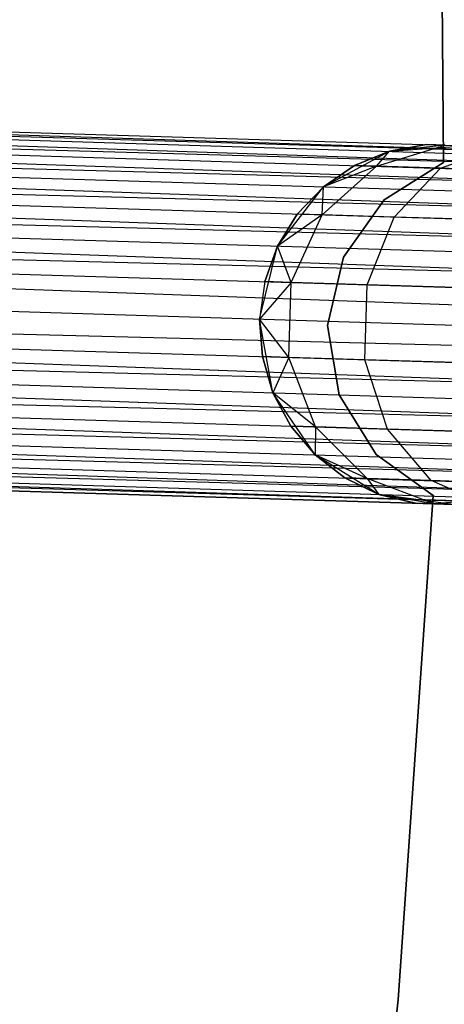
# Model space of a CAD drawing. Extents: x -102 to 102, y -101 to 102.
# Tile 366 of 481: x 58.12 to 60.48, y -5.62 to -0.16. Entities that reach past the tile are written whole.
import ezdxf

# ---------------------------------------------------------------- set-up
doc = ezdxf.new("R2010")
doc.units = 0
doc.header["$LTSCALE"] = 25.4
doc.layers.get('0').update_dxf_attribs({"linetype": 'CONTINUOUS'})

# ---------------------------------------------------------------- blocks, each defined once
blk = doc.blocks.new('NL2500011659_STL')
at = {"color": 0}
for p, q in [((60.4533, 1.8473, -312), (60.4743, -0.9554, -312)), ((60.4743, -0.9554, -314), (60.4533, 1.8473, -314)), ((60.4743, -0.9554, -314), (60.4533, 1.8473, -314)), ((60.4533, 1.8473, -312), (60.4743, -0.9554, -312)), ((80.6562, -1.4802, -7.3955), (43.2916, -0.3725, -7.191)), ((43.2916, -0.3725, -7.191), (80.6522, -1.6086, -7)), ((43.2916, -0.3725, -7.191), (80.6522, -1.6086, -7)), ((80.6562, -1.4802, -7.3955), (43.2916, -0.3725, -7.191)), ((43.2916, -0.3725, -7.809), (80.6548, -1.5236, -7.809)), ((43.2916, -0.3725, -7.809), (80.6548, -1.5236, -7.809)), ((43.2929, -0.329, -7.3955), (80.6562, -1.4802, -7.3955)), ((43.2929, -0.329, -7.6045), (80.6562, -1.4802, -7.3955)), ((80.6548, -1.5236, -7.809), (43.2929, -0.329, -7.6045)), ((43.2929, -0.329, -7.6045), (80.6562, -1.4802, -7.3955)), ((43.2929, -0.329, -7.3955), (80.6562, -1.4802, -7.3955)), ((80.6548, -1.5236, -7.809), (43.2929, -0.329, -7.6045)), ((43.289, -0.4575, -7), (80.6522, -1.6086, -7)), ((43.289, -0.4575, -7), (80.6522, -1.6086, -7)), ((80.6484, -1.7314, -8.1691), (43.289, -0.4575, -8)), ((43.289, -0.4575, -8), (80.6548, -1.5236, -7.809)), ((43.289, -0.4575, -8), (80.6548, -1.5236, -7.809)), ((80.6484, -1.7314, -8.1691), (43.289, -0.4575, -8)), ((80.6522, -1.6086, -7), (43.2852, -0.5803, -6.8309)), ((43.2852, -0.5803, -6.8309), (80.6437, -1.8867, -6.691)), ((43.2852, -0.5803, -6.8309), (80.6437, -1.8867, -6.691)), ((80.6522, -1.6086, -7), (43.2852, -0.5803, -6.8309)), ((43.2852, -0.5803, -8.1691), (80.6484, -1.7314, -8.1691)), ((43.2852, -0.5803, -8.1691), (80.6484, -1.7314, -8.1691)), ((43.2804, -0.7356, -6.691), (80.6437, -1.8867, -6.691)), ((43.2804, -0.7356, -6.691), (80.6437, -1.8867, -6.691)), ((80.6381, -2.0677, -8.4135), (43.2804, -0.7356, -8.309)), ((43.2804, -0.7356, -8.309), (80.6484, -1.7314, -8.1691)), ((43.2804, -0.7356, -8.309), (80.6484, -1.7314, -8.1691)), ((80.6381, -2.0677, -8.4135), (43.2804, -0.7356, -8.309)), ((60.1034, -0.9755, -308.7274), (60.4833, -0.8587, -308.8497)), ((60.1034, -0.9755, -308.7274), (60.4833, -0.8587, -308.8497)), ((60.3803, -0.8555, -309.5), (60.1746, -0.8926, -309.5)), ((60.1746, -0.8926, -314), (60.3803, -0.8555, -309.5)), ((60.3803, -0.8555, -309.5), (60.1746, -0.8926, -309.5)), ((60.1746, -0.8926, -314), (60.3803, -0.8555, -309.5)), ((60.4833, -0.8587, -308.8497), (60.1746, -0.8926, -309.5)), ((60.4833, -0.8587, -308.8497), (60.1746, -0.8926, -309.5)), ((60.1746, -0.8926, -314), (60.5893, -0.8619, -314)), ((60.1746, -0.8926, -314), (60.5893, -0.8619, -314)), ((60.4833, -0.8587, -308.8497), (60.3803, -0.8555, -309.5)), ((60.3803, -0.8555, -309.5), (60.5893, -0.8619, -314)), ((60.4833, -0.8587, -308.8497), (60.3803, -0.8555, -309.5)), ((60.3803, -0.8555, -309.5), (60.5893, -0.8619, -314)), ((60.4583, -0.9865, -308.0305), (60.782, -0.8679, -308.263)), ((60.4583, -0.9865, -308.0305), (60.782, -0.8679, -308.263)), ((80.6437, -1.8867, -6.691), (43.2748, -0.9165, -6.5865)), ((43.2748, -0.9165, -6.5865), (80.632, -2.2664, -6.5218)), ((43.2748, -0.9165, -6.5865), (80.632, -2.2664, -6.5218)), ((80.6437, -1.8867, -6.691), (43.2748, -0.9165, -6.5865)), ((43.2748, -0.9165, -8.4135), (80.6381, -2.0677, -8.4135)), ((43.2748, -0.9165, -8.4135), (80.6381, -2.0677, -8.4135)), ((59.8082, -1.0894, -314), (60.1746, -0.8926, -314)), ((59.8082, -1.0894, -314), (60.1746, -0.8926, -314)), ((60.1746, -0.8926, -309.5), (59.9811, -0.9717, -309.5)), ((59.9811, -0.9717, -309.5), (60.1746, -0.8926, -314)), ((59.9811, -0.9717, -309.5), (60.1746, -0.8926, -314)), ((60.1746, -0.8926, -309.5), (59.9811, -0.9717, -309.5)), ((60.1034, -0.9755, -308.7274), (60.1746, -0.8926, -309.5)), ((60.1034, -0.9755, -308.7274), (60.1746, -0.8926, -309.5)), ((60.1746, -0.8926, -309.5), (60.1746, -0.8926, -314)), ((60.1746, -0.8926, -309.5), (60.1746, -0.8926, -314)), ((59.801, -1.2446, -308.632), (60.1034, -0.9755, -308.7274)), ((59.801, -1.2446, -308.632), (60.1034, -0.9755, -308.7274)), ((59.9811, -0.9717, -309.5), (59.8082, -1.0894, -309.5)), ((59.8082, -1.0894, -314), (59.9811, -0.9717, -309.5)), ((59.9811, -0.9717, -309.5), (59.8082, -1.0894, -309.5)), ((59.8082, -1.0894, -314), (59.9811, -0.9717, -309.5)), ((60.1034, -0.9755, -308.7274), (59.8082, -1.0894, -309.5)), ((60.1034, -0.9755, -308.7274), (59.8082, -1.0894, -309.5)), ((60.1034, -0.9755, -308.7274), (59.9811, -0.9717, -309.5)), ((60.1034, -0.9755, -308.7274), (59.9811, -0.9717, -309.5)), ((60.4583, -0.9865, -308.0305), (60.1034, -0.9755, -308.7274)), ((60.4583, -0.9865, -308.0305), (60.1034, -0.9755, -308.7274)), ((60.4743, -0.9554, -312), (60.1446, -1.1623, -312)), ((60.1446, -1.1623, -314), (60.4743, -0.9554, -314)), ((60.1446, -1.1623, -314), (60.4743, -0.9554, -314)), ((60.4743, -0.9554, -312), (60.1446, -1.1623, -312)), ((60.4743, -0.9554, -312), (60.4743, -0.9554, -314)), ((60.4743, -0.9554, -312), (60.4743, -0.9554, -314)), ((60.1998, -1.2569, -307.8489), (60.4583, -0.9865, -308.0305)), ((60.1998, -1.2569, -307.8489), (60.4583, -0.9865, -308.0305)), ((61.0111, -1.0035, -307.4774), (60.4583, -0.9865, -308.0305)), ((61.0111, -1.0035, -307.4774), (60.4583, -0.9865, -308.0305)), ((59.5536, -1.4181, -314), (59.8082, -1.0894, -314)), ((59.5536, -1.4181, -314), (59.8082, -1.0894, -314)), ((59.8082, -1.0894, -309.5), (59.6636, -1.2403, -309.5)), ((59.6636, -1.2403, -309.5), (59.8082, -1.0894, -314)), ((59.6636, -1.2403, -309.5), (59.8082, -1.0894, -314)), ((59.8082, -1.0894, -309.5), (59.6636, -1.2403, -309.5)), ((59.801, -1.2446, -308.632), (59.8082, -1.0894, -309.5)), ((59.801, -1.2446, -308.632), (59.8082, -1.0894, -309.5)), ((59.8082, -1.0894, -309.5), (59.8082, -1.0894, -314)), ((59.8082, -1.0894, -309.5), (59.8082, -1.0894, -314)), ((43.2687, -1.1153, -6.5218), (80.632, -2.2664, -6.5218)), ((43.2687, -1.1153, -6.5218), (80.632, -2.2664, -6.5218)), ((43.2687, -1.1153, -8.4782), (80.6256, -2.4742, -8.5)), ((43.2687, -1.1153, -8.4782), (80.6256, -2.4742, -8.5)), ((43.2687, -1.1153, -8.4782), (80.6381, -2.0677, -8.4135)), ((43.2687, -1.1153, -8.4782), (80.6381, -2.0677, -8.4135)), ((60.1446, -1.1623, -312), (59.9188, -1.4794, -312)), ((59.9188, -1.4794, -314), (60.1446, -1.1623, -314)), ((59.9188, -1.4794, -314), (60.1446, -1.1623, -314)), ((60.1446, -1.1623, -312), (59.9188, -1.4794, -312)), ((60.1446, -1.1623, -312), (60.1446, -1.1623, -314)), ((60.1446, -1.1623, -312), (60.1446, -1.1623, -314)), ((59.6636, -1.2403, -309.5), (59.5536, -1.4181, -309.5)), ((59.5536, -1.4181, -314), (59.6636, -1.2403, -309.5)), ((59.6636, -1.2403, -309.5), (59.5536, -1.4181, -309.5)), ((59.5536, -1.4181, -314), (59.6636, -1.2403, -309.5)), ((59.801, -1.2446, -308.632), (59.5536, -1.4181, -309.5)), ((59.801, -1.2446, -308.632), (59.5536, -1.4181, -309.5)), ((59.6286, -1.6193, -308.5797), (59.801, -1.2446, -308.632)), ((59.6286, -1.6193, -308.5797), (59.801, -1.2446, -308.632)), ((59.801, -1.2446, -308.632), (59.6636, -1.2403, -309.5)), ((59.801, -1.2446, -308.632), (59.6636, -1.2403, -309.5)), ((60.1998, -1.2569, -307.8489), (59.801, -1.2446, -308.632)), ((60.1998, -1.2569, -307.8489), (59.801, -1.2446, -308.632)), ((60.0514, -1.6323, -307.7495), (60.1998, -1.2569, -307.8489)), ((60.0514, -1.6323, -307.7495), (60.1998, -1.2569, -307.8489)), ((60.821, -1.276, -307.2274), (60.1998, -1.2569, -307.8489)), ((60.821, -1.276, -307.2274), (60.1998, -1.2569, -307.8489)), ((43.2623, -1.3231, -6.5), (80.6256, -2.4742, -6.5)), ((43.2623, -1.3231, -6.5), (80.6256, -2.4742, -6.5)), ((43.2623, -1.3231, -8.5), (80.6256, -2.4742, -8.5)), ((43.2623, -1.3231, -8.5), (80.6256, -2.4742, -8.5)), ((59.4546, -1.822, -314), (59.5536, -1.4181, -314)), ((59.4546, -1.822, -314), (59.5536, -1.4181, -314)), ((59.5536, -1.4181, -309.5), (59.4829, -1.6148, -309.5)), ((59.4829, -1.6148, -309.5), (59.5536, -1.4181, -314)), ((59.4829, -1.6148, -309.5), (59.5536, -1.4181, -314)), ((59.5536, -1.4181, -309.5), (59.4829, -1.6148, -309.5)), ((59.6286, -1.6193, -308.5797), (59.5536, -1.4181, -309.5)), ((59.6286, -1.6193, -308.5797), (59.5536, -1.4181, -309.5)), ((59.5536, -1.4181, -309.5), (59.5536, -1.4181, -314)), ((59.5536, -1.4181, -309.5), (59.5536, -1.4181, -314)), ((59.9188, -1.4794, -312), (59.8313, -1.8587, -312)), ((59.8313, -1.8587, -314), (59.9188, -1.4794, -314)), ((59.8313, -1.8587, -314), (59.9188, -1.4794, -314)), ((59.9188, -1.4794, -312), (59.8313, -1.8587, -312)), ((59.9188, -1.4794, -312), (59.9188, -1.4794, -314)), ((59.9188, -1.4794, -312), (59.9188, -1.4794, -314)), ((80.613, -2.8808, -8.4135), (43.2559, -1.5309, -8.4782)), ((43.2559, -1.5309, -8.4782), (80.6256, -2.4742, -8.5)), ((80.613, -2.8808, -8.4135), (43.2559, -1.5309, -8.4782)), ((43.2559, -1.5309, -6.5218), (80.6192, -2.682, -6.5218)), ((43.2559, -1.5309, -6.5218), (80.6192, -2.682, -6.5218)), ((43.2559, -1.5309, -8.4782), (80.6256, -2.4742, -8.5)), ((59.4829, -1.6148, -309.5), (59.4546, -1.822, -309.5)), ((59.4829, -1.6148, -309.5), (59.4546, -1.822, -309.5)), ((59.4829, -1.6148, -309.5), (59.4546, -1.822, -314)), ((59.4829, -1.6148, -309.5), (59.4546, -1.822, -314)), ((59.6286, -1.6193, -308.5797), (59.4546, -1.822, -309.5)), ((59.6286, -1.6193, -308.5797), (59.4546, -1.822, -309.5)), ((59.6286, -1.6193, -308.5797), (59.4829, -1.6148, -309.5)), ((59.6286, -1.6193, -308.5797), (59.4829, -1.6148, -309.5)), ((59.6158, -2.0349, -308.5797), (59.6286, -1.6193, -308.5797)), ((59.6158, -2.0349, -308.5797), (59.6286, -1.6193, -308.5797)), ((60.0514, -1.6323, -307.7495), (59.6286, -1.6193, -308.5797)), ((60.0514, -1.6323, -307.7495), (59.6286, -1.6193, -308.5797)), ((60.0386, -2.048, -307.7495), (60.0514, -1.6323, -307.7495)), ((60.0386, -2.048, -307.7495), (60.0514, -1.6323, -307.7495)), ((60.7099, -1.6526, -307.0906), (60.0514, -1.6323, -307.7495)), ((60.7099, -1.6526, -307.0906), (60.0514, -1.6323, -307.7495)), ((43.2498, -1.7296, -8.4135), (80.613, -2.8808, -8.4135)), ((43.2498, -1.7296, -8.4135), (80.613, -2.8808, -8.4135)), ((80.6192, -2.682, -6.5218), (43.2498, -1.7296, -6.5865)), ((43.2498, -1.7296, -6.5865), (80.6075, -3.0617, -6.691)), ((43.2498, -1.7296, -6.5865), (80.6075, -3.0617, -6.691)), ((80.6192, -2.682, -6.5218), (43.2498, -1.7296, -6.5865)), ((59.5285, -2.2312, -314), (59.4546, -1.822, -314)), ((59.6158, -2.0349, -308.5797), (59.4546, -1.822, -309.5)), ((59.4546, -1.822, -309.5), (59.4701, -2.0305, -309.5)), ((59.6158, -2.0349, -308.5797), (59.4546, -1.822, -309.5)), ((59.5285, -2.2312, -314), (59.4546, -1.822, -314)), ((59.4701, -2.0305, -309.5), (59.4546, -1.822, -314)), ((59.4546, -1.822, -309.5), (59.4701, -2.0305, -309.5)), ((59.4546, -1.822, -309.5), (59.4546, -1.822, -314)), ((59.4701, -2.0305, -309.5), (59.4546, -1.822, -314)), ((59.4546, -1.822, -309.5), (59.4546, -1.822, -314)), ((59.8313, -1.8587, -312), (59.8313, -1.8587, -314)), ((59.8313, -1.8587, -312), (59.8313, -1.8587, -314)), ((59.8313, -1.8587, -312), (59.8952, -2.2426, -312)), ((59.8952, -2.2426, -314), (59.8313, -1.8587, -314)), ((59.8952, -2.2426, -314), (59.8313, -1.8587, -314)), ((59.8313, -1.8587, -312), (59.8952, -2.2426, -312)), ((80.6027, -3.217, -8.1691), (43.2442, -1.9106, -8.309)), ((43.2442, -1.9106, -8.309), (80.613, -2.8808, -8.4135)), ((43.2442, -1.9106, -8.309), (80.613, -2.8808, -8.4135)), ((80.6027, -3.217, -8.1691), (43.2442, -1.9106, -8.309)), ((43.2442, -1.9106, -6.691), (80.6075, -3.0617, -6.691)), ((43.2442, -1.9106, -6.691), (80.6075, -3.0617, -6.691)), ((43.2394, -2.0659, -8.1691), (80.6027, -3.217, -8.1691)), ((43.2394, -2.0659, -8.1691), (80.6027, -3.217, -8.1691)), ((80.6075, -3.0617, -6.691), (43.2394, -2.0659, -6.8309)), ((43.2394, -2.0659, -6.8309), (80.5989, -3.3399, -7)), ((43.2394, -2.0659, -6.8309), (80.5989, -3.3399, -7)), ((80.6075, -3.0617, -6.691), (43.2394, -2.0659, -6.8309)), ((59.6158, -2.0349, -308.5797), (59.4701, -2.0305, -309.5)), ((59.4701, -2.0305, -309.5), (59.5285, -2.2312, -309.5)), ((59.6158, -2.0349, -308.5797), (59.4701, -2.0305, -309.5)), ((59.5285, -2.2312, -314), (59.4701, -2.0305, -309.5)), ((59.4701, -2.0305, -309.5), (59.5285, -2.2312, -309.5)), ((59.5285, -2.2312, -314), (59.4701, -2.0305, -309.5)), ((59.6158, -2.0349, -308.5797), (59.5285, -2.2312, -309.5)), ((59.6158, -2.0349, -308.5797), (59.5285, -2.2312, -309.5)), ((59.7648, -2.4196, -308.632), (59.6158, -2.0349, -308.5797)), ((60.0386, -2.048, -307.7495), (59.6158, -2.0349, -308.5797)), ((59.7648, -2.4196, -308.632), (59.6158, -2.0349, -308.5797)), ((60.0386, -2.048, -307.7495), (59.6158, -2.0349, -308.5797)), ((60.1636, -2.4319, -307.8489), (60.0386, -2.048, -307.7495)), ((60.6971, -2.0683, -307.0906), (60.0386, -2.048, -307.7495)), ((60.1636, -2.4319, -307.8489), (60.0386, -2.048, -307.7495)), ((60.6971, -2.0683, -307.0906), (60.0386, -2.048, -307.7495)), ((80.5963, -3.4248, -7.809), (43.2356, -2.1887, -8)), ((43.2356, -2.1887, -8), (80.6027, -3.217, -8.1691)), ((43.2356, -2.1887, -8), (80.6027, -3.217, -8.1691)), ((80.5963, -3.4248, -7.809), (43.2356, -2.1887, -8)), ((43.2356, -2.1887, -7), (80.5989, -3.3399, -7)), ((43.2356, -2.1887, -7), (80.5989, -3.3399, -7)), ((59.7625, -2.5749, -314), (59.5285, -2.2312, -314)), ((59.7648, -2.4196, -308.632), (59.5285, -2.2312, -309.5)), ((59.5285, -2.2312, -309.5), (59.6274, -2.4154, -309.5)), ((59.7648, -2.4196, -308.632), (59.5285, -2.2312, -309.5)), ((59.6274, -2.4154, -309.5), (59.5285, -2.2312, -314)), ((59.7625, -2.5749, -314), (59.5285, -2.2312, -314)), ((59.6274, -2.4154, -309.5), (59.5285, -2.2312, -314)), ((59.5285, -2.2312, -309.5), (59.6274, -2.4154, -309.5)), ((59.5285, -2.2312, -309.5), (59.5285, -2.2312, -314)), ((59.5285, -2.2312, -309.5), (59.5285, -2.2312, -314)), ((43.233, -2.2737, -7.809), (80.5963, -3.4248, -7.809)), ((43.233, -2.2737, -7.809), (80.5963, -3.4248, -7.809)), ((80.5989, -3.3399, -7), (43.233, -2.2737, -7.191)), ((43.233, -2.2737, -7.191), (80.5949, -3.4683, -7.3955)), ((43.233, -2.2737, -7.191), (80.5949, -3.4683, -7.3955)), ((80.5989, -3.3399, -7), (43.233, -2.2737, -7.191)), ((59.8952, -2.2426, -312), (59.8952, -2.2426, -314)), ((59.8952, -2.2426, -312), (59.8952, -2.2426, -314)), ((59.8952, -2.2426, -312), (60.1009, -2.5731, -312)), ((60.1009, -2.5731, -314), (59.8952, -2.2426, -314)), ((60.1009, -2.5731, -314), (59.8952, -2.2426, -314)), ((59.8952, -2.2426, -312), (60.1009, -2.5731, -312)), ((80.5949, -3.4683, -7.3955), (43.2317, -2.3171, -7.6045)), ((43.2317, -2.3171, -7.3955), (80.5949, -3.4683, -7.3955)), ((80.5949, -3.4683, -7.3955), (43.2317, -2.3171, -7.6045)), ((43.2317, -2.3171, -7.6045), (80.5963, -3.4248, -7.809)), ((43.2317, -2.3171, -7.6045), (80.5963, -3.4248, -7.809)), ((43.2317, -2.3171, -7.3955), (80.5949, -3.4683, -7.3955)), ((59.7648, -2.4196, -308.632), (59.6274, -2.4154, -309.5)), ((59.6274, -2.4154, -309.5), (59.7625, -2.5749, -309.5)), ((59.7648, -2.4196, -308.632), (59.6274, -2.4154, -309.5)), ((59.7625, -2.5749, -314), (59.6274, -2.4154, -309.5)), ((59.6274, -2.4154, -309.5), (59.7625, -2.5749, -309.5)), ((59.7625, -2.5749, -314), (59.6274, -2.4154, -309.5)), ((59.7648, -2.4196, -308.632), (59.7625, -2.5749, -309.5)), ((59.7648, -2.4196, -308.632), (59.7625, -2.5749, -309.5)), ((60.05, -2.7067, -308.7274), (59.7648, -2.4196, -308.632)), ((60.1636, -2.4319, -307.8489), (59.7648, -2.4196, -308.632)), ((60.05, -2.7067, -308.7274), (59.7648, -2.4196, -308.632)), ((60.1636, -2.4319, -307.8489), (59.7648, -2.4196, -308.632)), ((60.405, -2.7177, -308.0305), (60.1636, -2.4319, -307.8489)), ((60.7848, -2.451, -307.2274), (60.1636, -2.4319, -307.8489)), ((60.405, -2.7177, -308.0305), (60.1636, -2.4319, -307.8489)), ((60.7848, -2.451, -307.2274), (60.1636, -2.4319, -307.8489)), ((60.116, -2.7939, -314), (59.7625, -2.5749, -314)), ((60.05, -2.7067, -308.7274), (59.7625, -2.5749, -309.5)), ((59.7625, -2.5749, -309.5), (59.9277, -2.703, -309.5)), ((60.05, -2.7067, -308.7274), (59.7625, -2.5749, -309.5)), ((59.9277, -2.703, -309.5), (59.7625, -2.5749, -314)), ((60.116, -2.7939, -314), (59.7625, -2.5749, -314)), ((59.9277, -2.703, -309.5), (59.7625, -2.5749, -314)), ((59.7625, -2.5749, -309.5), (59.9277, -2.703, -309.5)), ((59.7625, -2.5749, -309.5), (59.7625, -2.5749, -314)), ((59.7625, -2.5749, -309.5), (59.7625, -2.5749, -314)), ((60.1009, -2.5731, -312), (60.1009, -2.5731, -314)), ((60.1009, -2.5731, -312), (60.1009, -2.5731, -314)), ((60.1009, -2.5731, -312), (60.4171, -2.8, -312)), ((60.4171, -2.8, -314), (60.1009, -2.5731, -314)), ((60.4171, -2.8, -314), (60.1009, -2.5731, -314)), ((60.1009, -2.5731, -312), (60.4171, -2.8, -312)), ((60.05, -2.7067, -308.7274), (59.9277, -2.703, -309.5)), ((59.9277, -2.703, -309.5), (60.116, -2.7939, -309.5)), ((60.05, -2.7067, -308.7274), (59.9277, -2.703, -309.5)), ((60.116, -2.7939, -314), (59.9277, -2.703, -309.5)), ((59.9277, -2.703, -309.5), (60.116, -2.7939, -309.5)), ((60.116, -2.7939, -314), (59.9277, -2.703, -309.5)), ((60.422, -2.8468, -308.8497), (60.05, -2.7067, -308.7274)), ((60.05, -2.7067, -308.7274), (60.116, -2.7939, -309.5)), ((60.05, -2.7067, -308.7274), (60.116, -2.7939, -309.5)), ((60.405, -2.7177, -308.0305), (60.05, -2.7067, -308.7274)), ((60.422, -2.8468, -308.8497), (60.05, -2.7067, -308.7274)), ((60.405, -2.7177, -308.0305), (60.05, -2.7067, -308.7274)), ((60.7208, -2.856, -308.263), (60.405, -2.7177, -308.0305)), ((60.9578, -2.7347, -307.4774), (60.405, -2.7177, -308.0305)), ((60.7208, -2.856, -308.263), (60.405, -2.7177, -308.0305)), ((60.9578, -2.7347, -307.4774), (60.405, -2.7177, -308.0305)), ((60.528, -2.85, -314), (60.116, -2.7939, -314)), ((60.422, -2.8468, -308.8497), (60.116, -2.7939, -309.5)), ((60.116, -2.7939, -309.5), (60.3191, -2.8436, -309.5)), ((60.422, -2.8468, -308.8497), (60.116, -2.7939, -309.5)), ((60.3191, -2.8436, -309.5), (60.116, -2.7939, -314)), ((60.528, -2.85, -314), (60.116, -2.7939, -314)), ((60.3191, -2.8436, -309.5), (60.116, -2.7939, -314)), ((60.116, -2.7939, -309.5), (60.3191, -2.8436, -309.5)), ((60.116, -2.7939, -309.5), (60.116, -2.7939, -314)), ((60.116, -2.7939, -309.5), (60.116, -2.7939, -314)), ((60.4171, -2.8, -312), (60.2228, -5.5958, -312)), ((60.2228, -5.5958, -314), (60.4171, -2.8, -314)), ((60.2228, -5.5958, -314), (60.4171, -2.8, -314)), ((60.4171, -2.8, -312), (60.2228, -5.5958, -312)), ((60.4171, -2.8, -312), (60.4171, -2.8, -314)), ((60.4171, -2.8, -312), (60.4171, -2.8, -314)), ((60.8165, -2.8154, -308.9774), (60.422, -2.8468, -308.8497)), ((60.8165, -2.8154, -308.9774), (60.422, -2.8468, -308.8497)), ((60.422, -2.8468, -308.8497), (60.3191, -2.8436, -309.5)), ((60.528, -2.85, -314), (60.3191, -2.8436, -309.5)), ((60.422, -2.8468, -308.8497), (60.3191, -2.8436, -309.5)), ((60.528, -2.85, -314), (60.3191, -2.8436, -309.5)), ((60.422, -2.8468, -308.8497), (60.528, -2.85, -309.5)), ((60.422, -2.8468, -308.8497), (60.528, -2.85, -309.5)), ((60.7208, -2.856, -308.263), (60.422, -2.8468, -308.8497)), ((60.7208, -2.856, -308.263), (60.422, -2.8468, -308.8497)), ((60.2228, -5.5958, -312), (59.8991, -8.3795, -312)), ((59.8991, -8.3795, -314), (60.2228, -5.5958, -314)), ((59.8991, -8.3795, -314), (60.2228, -5.5958, -314)), ((60.2228, -5.5958, -312), (59.8991, -8.3795, -312)), ((60.2228, -5.5958, -312), (60.2228, -5.5958, -314)), ((60.2228, -5.5958, -312), (60.2228, -5.5958, -314))]:
    blk.add_line(p, q, dxfattribs=at)

msp = doc.modelspace()

# ---------------------------------------------------------------- block references
at = {"color": 0}
msp.add_blockref('NL2500011659_STL', (0, 0), dxfattribs=at)

doc.saveas('drawing.dxf')
